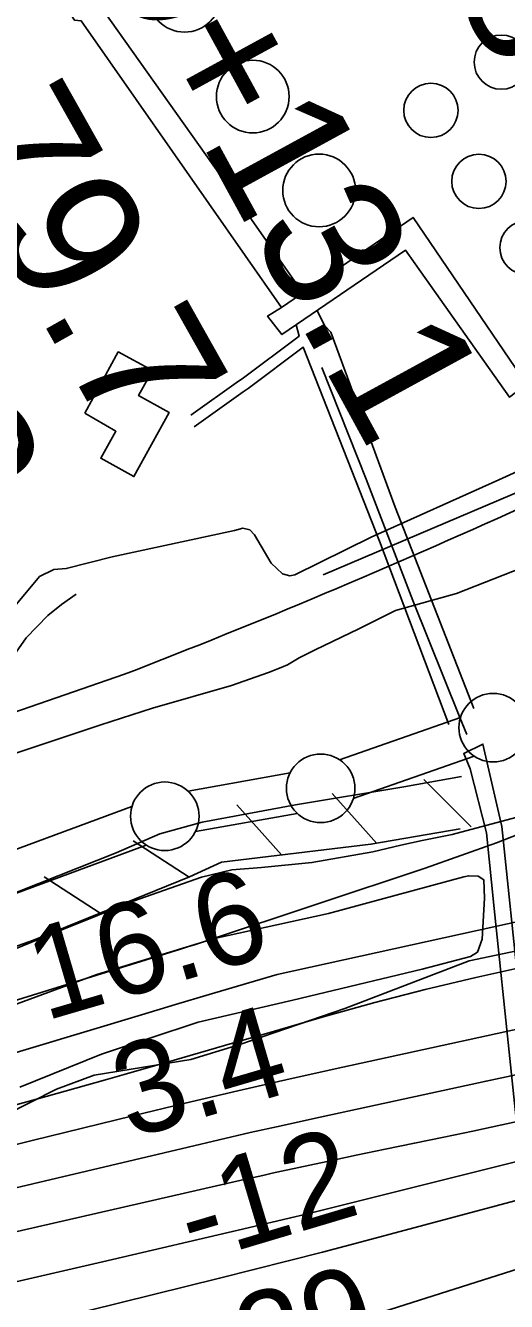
# Model space of a CAD drawing. Extents: x 3567028 to 3605064, y 510945 to 536587.
# Drawn here: x 3599134 to 3599485, y 524216 to 525148 of the extents above; entities that cross this region are included whole.
import ezdxf

# ---------------------------------------------------------------- set-up
doc = ezdxf.new("R2010")
doc.units = 0
for name, color, linetype in [('V-BLDG-OTLN', 7, 'Continuous'), ('V-CHAN-DOCK', 7, 'Continuous'), ('V-DOMW-TANK', 7, 'Continuous'), ('V-FLOD-BASE', 7, 'Continuous'), ('V-LEVE-TOET', 7, 'Continuous'), ('V-RIVR-EDGE', 7, 'Continuous'), ('V-RIVR-RANG', 7, 'Continuous'), ('V-ROAD-CNTR', 7, 'Continuous'), ('V-RRAP-FSHR', 7, 'Continuous'), ('V-SITE-OTLN', 7, 'Continuous'), ('V-SITE-VEGE', 7, 'Continuous'), ('V-SURV-IDEN', 7, 'Continuous'), ('V-SURV-LINE', 7, 'Continuous'), ('V-TOPO-DPTH', 7, 'Continuous'), ('V-TOPO-MINR', 7, 'Continuous'), ('V-TOPO-SHOR', 7, 'Continuous'), ('V-TOPO-WATR', 7, 'Continuous'), ('V-UTIL-LINE', 7, 'Continuous')]:
    doc.layers.add(name, color=color, linetype=linetype)

msp = doc.modelspace()

# ---------------------------------------------------------------- linework, layer by layer
at = {"layer": 'V-BLDG-OTLN'}
msp.add_lwpolyline([(3599177.21, 524864.73), (3599201.67, 524909.49), (3599226.52, 524895.93), (3599216.45, 524877.57), (3599238.79, 524865.12), (3599213, 524818.52), (3599188.91, 524831.87), (3599199.94, 524851.53)], close=True, dxfattribs=at)
at = {"layer": 'V-CHAN-DOCK'}
msp.add_lwpolyline([(3599508.99, 524180.43), (3599498.74, 524284.27), (3599475.93, 524503.18), (3599470.23, 524558.59), (3599458.32, 524605.1), (3599453.69, 524616.34), (3599467.65, 524623.29), (3599481.47, 524563.21), (3599494.4, 524439.61), (3599508.45, 524295.48), (3599521.79, 524185.83)], dxfattribs=at)
at = {"layer": 'V-DOMW-TANK'}
for centre, radius in [((3599249.96, 525169.38), 26.54), ((3599481.01, 525120.91), 19.79), ((3599299.74, 525095.81), 26.54), ((3599429.67, 525085.7), 19.79), ((3599348.16, 525027.26), 26.54), ((3599464.67, 525033.88), 19.79), ((3599499.75, 524985.53), 19.79)]:
    msp.add_circle(centre, radius, dxfattribs=at)
at = {"layer": 'V-FLOD-BASE'}
msp.add_lwpolyline([(3598161.81, 524213.37), (3598272.72, 524229.45), (3598362.81, 524251.16), (3598460.96, 524276.98), (3598534.7, 524301.08), (3598643.59, 524343.18), (3598729.59, 524375.21), (3598802.06, 524401.24), (3598888.06, 524433.27), (3598974.35, 524460.79), (3599115.41, 524510.33), (3599200.14, 524543.96), (3599232.05, 524557.82), (3599262.95, 524566.23), (3599330.8, 524578.82), (3599409.91, 524591.96), (3599452.03, 524599.63)], dxfattribs=at)
at = {"layer": 'V-LEVE-TOET'}
msp.add_line((3599491.75, 524569.69), (3599445.17, 524557.36), dxfattribs=at)
for points in [[(3599403.88, 524720.66), (3599448.27, 524733.26), (3599496.02, 524751.94), (3599553.96, 524777.64), (3599610.34, 524808.03), (3599662.8, 524834.52), (3599708.19, 524845.38), (3599746.53, 524850), (3599775.48, 524854.64), (3599799.75, 524860.84), (3599820.89, 524871.76), (3599849.09, 524895.95), (3599863.22, 524917.04), (3599875.78, 524938.14), (3599888.31, 524948.28), (3599904.75, 524956.07), (3599914.19, 524956.59), (3599936.1, 524960.46), (3599972.13, 524983.08), (3600027.75, 525026.77), (3600086.5, 525067.33), (3600156.21, 525114.91)], [(3599403.88, 524720.66), (3599377.1, 524707.39), (3599345.16, 524691.92), (3599333.54, 524686.23), (3599325.14, 524681.12), (3599319.28, 524678.73), (3599311.27, 524675.46), (3599284.21, 524666.05), (3599226.55, 524649.51), (3599188.85, 524637.3), (3599113.46, 524612.23), (3599000.32, 524570.46), (3598935.1, 524546.95)], [(3599445.17, 524557.36), (3599423.26, 524552.81), (3599407.76, 524549.44)], [(3599407.76, 524549.44), (3599387.29, 524544.73), (3599342.83, 524536.74), (3599306.12, 524533.19), (3599284.55, 524531.45), (3599262.31, 524526.16), (3599212.61, 524508.57), (3599161.6, 524488.09), (3599095.42, 524461.31), (3598993.48, 524427.42), (3598930.57, 524407.69), (3598897.35, 524397.99), (3598851.54, 524383.58), (3598810.87, 524367.84), (3598751.44, 524339.71), (3598683.32, 524311.66), (3598621.04, 524289.67), (3598521.96, 524252.87), (3598455.18, 524231.55), (3598377.17, 524213.23)]]:
    msp.add_lwpolyline(points, dxfattribs=at)
at = {"layer": 'V-RIVR-EDGE'}
msp.add_lwpolyline([(3600162.54, 524574.75), (3600095.1, 524557.15), (3600003.76, 524542.06), (3599941.87, 524539.15), (3599886.07, 524521.52), (3599808.22, 524507.62), (3599748.76, 524496.74), (3599648.87, 524490.86), (3599585.1, 524474.47), (3599559.32, 524453.7), (3599543.99, 524451.9), (3599527.49, 524467.26), (3599496.87, 524473.46), (3599457.63, 524464.98), (3599366.86, 524430.28), (3599290.21, 524404.12), (3599254.64, 524393.18), (3599184.15, 524381.71), (3599156.55, 524371.37), (3599119.13, 524352.46)], dxfattribs=at)
at = {"layer": 'V-ROAD-CNTR'}
msp.add_lwpolyline([(3598414, 524399.97), (3599206.14, 524674.26)], dxfattribs=at)
msp.add_arc((3597296.34, 529625.29), 5306.61, 291.09347, 297.88749, dxfattribs=at)
at = {"layer": 'V-RRAP-FSHR'}
for p, q in [((3599459.1, 524562.92), (3599424.64, 524597.52)), ((3599320.66, 524542.41), (3599288.12, 524578.81)), ((3599390.17, 524550.69), (3599357.63, 524587.09)), ((3599253.42, 524526.2), (3599212.43, 524552.74)), ((3599188.55, 524499.88), (3599147.56, 524526.42))]:
    msp.add_line(p, q, dxfattribs=at)
msp.add_lwpolyline([(3597087.95, 524093.68), (3597083.43, 524092.16), (3597288.9, 524091.06), (3597390.06, 524084.33), (3597443.5, 524086.85), (3597629.55, 524108), (3597857.38, 524145.02), (3598067.42, 524161.19), (3598204.62, 524175.16), (3598367.38, 524211.7), (3598501.41, 524251.15), (3598636.37, 524295.72), (3598788.93, 524354.9), (3598844.48, 524383.6), (3598975.78, 524422.01), (3599139.7, 524480.06), (3599253.58, 524526.27), (3599276.88, 524537.19), (3599385.96, 524550.18), (3599451.02, 524561.52)], dxfattribs=at)
at = {"layer": 'V-SITE-OTLN'}
msp.add_lwpolyline([(3600212.91, 525243.19), (3599984.36, 525090.28), (3599846.73, 525001.49), (3599680.08, 524902.08), (3599544.77, 524845.97), (3599479.31, 524816.06), (3599386.03, 524774.29), (3599330.36, 524746.84), (3599326.84, 524746.09), (3599321.38, 524747.5), (3599313.25, 524755.18), (3599301.12, 524775.98), (3599297.64, 524779.52), (3599292.57, 524780.73), (3599286.51, 524779.22), (3599197.13, 524759.87), (3599163.67, 524751.36), (3599154.68, 524750.66), (3599144.29, 524745.47), (3599100.51, 524693.33)], dxfattribs=at)
at = {"layer": 'V-SITE-VEGE'}
msp.add_lwpolyline([(3599071.6, 524413.05), (3599185.98, 524455.06), (3599271.81, 524481.29), (3599355.02, 524499.53), (3599453.61, 524526.38), (3599457.33, 524527.22), (3599464.25, 524526.8), (3599468.23, 524524.21), (3599468.85, 524510.73), (3599467.14, 524480.87), (3599463.78, 524471.43), (3599458.65, 524468.19), (3599423.24, 524459.02), (3599329.06, 524436.44), (3599260, 524420.34), (3599189.5, 524396.89), (3599129.92, 524372.99)], dxfattribs=at)
at = {"layer": 'V-SURV-LINE'}
for points in [[(3599363.11, 524611.76), (3599451.28, 524642.77)], [(3599461.23, 524614.47), (3599373.05, 524583.46)], [(3599252.59, 524588.88), (3599326.93, 524602.22)], [(3598518.43, 524321.09), (3599211.64, 524577.73)], [(3599332.23, 524572.69), (3599257.89, 524559.36)], [(3599222.06, 524549.59), (3598528.85, 524292.96)]]:
    msp.add_lwpolyline(points, dxfattribs=at)
for centre in [(3599475.1, 524635.25), (3599349.24, 524590.98), (3599235.58, 524570.59)]:
    msp.add_circle(centre, 25, dxfattribs=at)
at = {"layer": 'V-TOPO-DPTH'}
for points in [[(3600283.6, 524667.76), (3599317.5, 524454.99), (3599292.76, 524447.76), (3599268.04, 524440.49), (3599243.33, 524433.15), (3599218.64, 524425.75), (3598847.12, 524313.95), (3598758.06, 524287.84), (3598668.77, 524262.58), (3598579.13, 524238.58), (3598489.26, 524215.44)], [(3598698.51, 524090.8), (3599275.59, 524233.49), (3599300.59, 524239.75), (3599325.57, 524246.09), (3599350.51, 524252.57), (3599375.43, 524259.14), (3599550.92, 524305.93), (3599663.41, 524336.52), (3599775.69, 524367.83), (3599887.66, 524400.24), (3599999.43, 524433.39), (3600472.58, 524576.24)], [(3600472.58, 524576.24), (3599999.43, 524433.39), (3599887.66, 524400.24), (3599775.69, 524367.83), (3599663.41, 524336.52), (3599550.92, 524305.93), (3599375.43, 524259.14), (3599350.51, 524252.57), (3599325.57, 524246.09), (3599300.59, 524239.75), (3599275.59, 524233.49), (3598698.51, 524090.8)], [(3599348.67, 524194.46), (3599498.62, 524241.91), (3599577.17, 524266.75), (3599655.74, 524291.56), (3599734.32, 524316.33), (3599812.91, 524341.07), (3600505.25, 524558.84)], [(3600505.25, 524558.84), (3599812.91, 524341.07), (3599734.32, 524316.33), (3599655.74, 524291.56), (3599577.17, 524266.75), (3599498.62, 524241.91), (3599348.67, 524194.46)], [(3598368.23, 524144.88), (3598839.31, 524260.42), (3598914.21, 524278.79), (3598989.1, 524297.16), (3599064, 524315.54), (3599138.9, 524333.93), (3599212.32, 524351.95), (3599250.54, 524361.18), (3599288.8, 524370.21), (3599327.14, 524378.94), (3599365.52, 524387.48), (3599601.69, 524439.08), (3599702.49, 524460.55), (3599803.43, 524481.31), (3599904.58, 524501.03), (3600005.87, 524520.04), (3600123.37, 524541.46)], [(3598368.23, 524144.88), (3598839.31, 524260.42), (3598914.21, 524278.79), (3598989.1, 524297.16), (3599064, 524315.54), (3599138.9, 524333.93), (3599212.32, 524351.95), (3599250.54, 524361.18), (3599288.8, 524370.21), (3599327.14, 524378.94), (3599365.52, 524387.48), (3599601.69, 524439.08), (3599702.49, 524460.55), (3599803.43, 524481.31), (3599904.58, 524501.03), (3600005.87, 524520.04), (3600123.37, 524541.46)], [(3600206.56, 524522.98), (3600105.48, 524494.97), (3600003.91, 524468.8), (3599902.01, 524443.86), (3599523.91, 524354.98), (3599502.74, 524350.11), (3599481.53, 524345.37), (3599460.28, 524340.85), (3599439, 524336.45), (3599417.71, 524332.12), (3599396.43, 524327.73), (3599375.17, 524323.24), (3599353.92, 524318.69), (3599320.6, 524311.49), (3599313.84, 524310.02), (3599307.08, 524308.52), (3599300.33, 524307.01), (3599293.58, 524305.47), (3598432.34, 524108.27)], [(3600206.56, 524522.98), (3600105.48, 524494.97), (3600003.91, 524468.8), (3599902.01, 524443.86), (3599523.91, 524354.98), (3599502.74, 524350.11), (3599481.53, 524345.37), (3599460.28, 524340.85), (3599439, 524336.45), (3599417.71, 524332.12), (3599396.43, 524327.73), (3599375.17, 524323.24), (3599353.92, 524318.69), (3599320.6, 524311.49), (3599313.84, 524310.02), (3599307.08, 524308.52), (3599300.33, 524307.01), (3599293.58, 524305.47), (3598432.34, 524108.27)]]:
    msp.add_lwpolyline(points, dxfattribs=at)
at = {"layer": 'V-TOPO-MINR'}
for points in [[(3600324.21, 525036.11), (3600001.43, 524852.88), (3599954.14, 524824.93), (3599907.56, 524795.88), (3599862.04, 524765.21), (3599817.21, 524733.46), (3599772.21, 524702.03), (3599726.27, 524672.14), (3599678.91, 524644.53), (3599630.62, 524618.44), (3599629.69, 524617.97), (3599579.74, 524593.95), (3599529.16, 524571.47), (3599477.61, 524551.29), (3599425.42, 524532.64), (3599267.45, 524480.18), (3599262.37, 524478.5), (3599257.27, 524476.85), (3599252.17, 524475.23), (3599247.06, 524473.62), (3598337.02, 524190.6)], [(3600283.6, 524667.76), (3599317.5, 524454.99), (3599292.76, 524447.76), (3599268.04, 524440.49), (3599243.33, 524433.15), (3599218.64, 524425.75), (3598847.12, 524313.95), (3598758.06, 524287.84), (3598668.77, 524262.58), (3598579.13, 524238.58), (3598489.26, 524215.44)], [(3600128.68, 524584.91), (3600019.61, 524564.6), (3599910.66, 524543.68), (3599801.79, 524522.34), (3599663.82, 524494.9), (3599624, 524486.92), (3599584.2, 524478.84), (3599544.43, 524470.63), (3599504.68, 524462.34), (3599499.64, 524461.28), (3599462.52, 524453.03), (3599425.54, 524444.22), (3599388.77, 524434.58), (3599352.14, 524424.39), (3599315.6, 524413.8), (3599279.06, 524403.23), (3599242.51, 524392.7), (3599205.95, 524382.2), (3599192.43, 524378.32), (3599149.04, 524366.12), (3599105.58, 524354.22), (3599061.99, 524342.76), (3599018.33, 524331.59), (3598340.72, 524161.94)], [(3600472.58, 524576.24), (3599999.43, 524433.39), (3599887.66, 524400.24), (3599775.69, 524367.83), (3599663.41, 524336.52), (3599550.92, 524305.93), (3599375.43, 524259.14), (3599350.51, 524252.57), (3599325.57, 524246.09), (3599300.59, 524239.75), (3599275.59, 524233.49), (3598698.51, 524090.8)], [(3600505.25, 524558.84), (3599812.91, 524341.07), (3599734.32, 524316.33), (3599655.74, 524291.56), (3599577.17, 524266.75), (3599498.62, 524241.91), (3599348.67, 524194.46)], [(3600206.56, 524522.98), (3600105.48, 524494.97), (3600003.91, 524468.8), (3599902.01, 524443.86), (3599523.91, 524354.98), (3599502.74, 524350.11), (3599481.53, 524345.37), (3599460.28, 524340.85), (3599439, 524336.45), (3599417.71, 524332.12), (3599396.43, 524327.73), (3599375.17, 524323.24), (3599353.92, 524318.69), (3599320.6, 524311.49), (3599313.84, 524310.02), (3599307.08, 524308.52), (3599300.33, 524307.01), (3599293.58, 524305.47), (3598432.34, 524108.27)], [(3600233.81, 524517.78), (3600094.48, 524477.09), (3599954.79, 524437.69), (3599814.57, 524400.24), (3599673.99, 524364.09), (3599337.63, 524280.07), (3599327.32, 524277.53), (3599317.01, 524275.01), (3599306.68, 524272.55), (3599296.34, 524270.13), (3599190.22, 524245.5), (3599126.83, 524230.76), (3599063.44, 524215.98)], [(3600108.19, 524512.73), (3599990.06, 524485.44), (3599925.27, 524470.86), (3599860.38, 524456.76), (3599795.33, 524443.39), (3599730.18, 524430.5), (3599665, 524417.75), (3599599.88, 524404.68), (3599534.87, 524391.14), (3599469.91, 524377.28), (3599343.26, 524349.77), (3599320.55, 524344.77), (3599297.85, 524339.69), (3599275.18, 524334.49), (3599252.53, 524329.2), (3598781.63, 524217.87), (3598705.22, 524199.78)]]:
    msp.add_lwpolyline(points, dxfattribs=at)
at = {"layer": 'V-TOPO-SHOR'}
for points in [[(3599351.11, 524746.81), (3599597.58, 524851.51), (3599690.62, 524894.54), (3599791.02, 524950.6), (3599907.8, 525038.43), (3599997.62, 525100.23)], [(3599170.89, 524732.57), (3599160.26, 524725.01), (3599150.35, 524717.07), (3599134.54, 524700.81), (3599122, 524683.05)]]:
    msp.add_lwpolyline(points, dxfattribs=at)
at = {"layer": 'V-TOPO-WATR'}
msp.add_lwpolyline([(3600123.37, 524541.46), (3600005.87, 524520.04), (3599904.58, 524501.03), (3599803.43, 524481.31), (3599702.49, 524460.55), (3599601.69, 524439.08), (3599365.52, 524387.48), (3599327.14, 524378.94), (3599288.8, 524370.21), (3599250.54, 524361.18), (3599212.32, 524351.95), (3599138.9, 524333.93), (3599064, 524315.54), (3598989.1, 524297.16), (3598914.21, 524278.79), (3598839.31, 524260.42), (3598368.23, 524144.88)], dxfattribs=at)
at = {"layer": 'V-UTIL-LINE'}
for points in [[(3599320.74, 524941.86), (3599214.71, 525093.73), (3599174.66, 525151.05), (3599169.77, 525151.48), (3599140.19, 525197.16), (3599139.03, 525199.52), (3599071.51, 525296.63), (3599126.47, 525335.33), (3599264.72, 525433.86)], [(3599270.35, 525415.76), (3599094.96, 525292.46), (3599150.78, 525212.44), (3599149.97, 525209.7), (3599186.11, 525160.34), (3599190.6, 525158.93), (3599287, 525023.05), (3599335.48, 524953.44)], [(3599320.74, 524941.86), (3599416.68, 525007.62), (3599499.46, 524885.8), (3599487.08, 524876.33), (3599411.2, 524983.63), (3599321.02, 524922.07), (3599310.58, 524935.64), (3599320.74, 524941.86)], [(3599356.73, 524923.78), (3599352.28, 524928.51), (3599346.6, 524939.54)], [(3599254.64, 524863.29), (3599289.23, 524888.2), (3599291.98, 524889.74), (3599333.66, 524921.04), (3599331.29, 524929.09)], [(3599356.73, 524923.78), (3599403.72, 524796.2), (3599460.89, 524649.21)], [(3599442.82, 524637.44), (3599392.18, 524771.3), (3599336.52, 524912.81), (3599296.41, 524882.68), (3599292.68, 524880.36), (3599257.11, 524854.68)], [(3599456, 524630.29), (3599450.85, 524642.66), (3599416.44, 524728.1), (3599382.47, 524816.59), (3599350.23, 524898.08)]]:
    msp.add_lwpolyline(points, dxfattribs=at)

# ---------------------------------------------------------------- texts
at = {"layer": 'V-RIVR-RANG'}
for s, rotation, p in [('16.6', 16.33833, (3599147.99, 524421.01)), ('3.4', 16.33833, (3599210.04, 524334.99)), ('-12', 16.62575, (3599256.13, 524243.95)), ('-29', 16.62575, (3599271.11, 524144.06))]:
    msp.add_text(s, height=67, rotation=rotation, dxfattribs=at).set_placement(p)
at = {"layer": 'V-SURV-IDEN'}
for s, rotation, p in [('5711+91.7', 300.18234, (3599378.16, 525545.27)), ('5712+87.0', 300.03844, (3599256.13, 525500.6)), ('5707+79.7', 299.35577, (3598886.06, 525394)), ('5709+13.1', 298.63815, (3599081.06, 525393.38)), ('5706+64.2', 299.8131, (3598749.28, 525326.79))]:
    msp.add_text(s, height=100, rotation=rotation, dxfattribs=at).set_placement(p)

doc.saveas('drawing.dxf')
